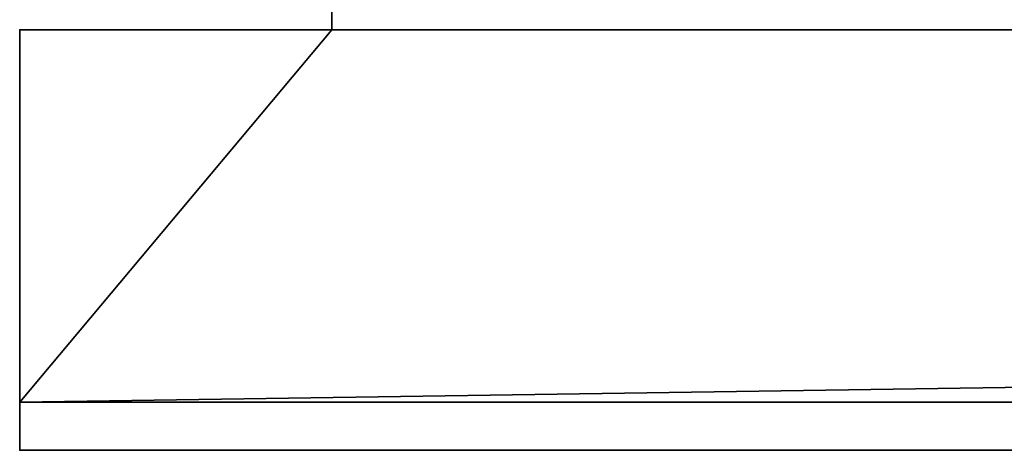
# Model space of a CAD drawing. Header units: millimetres. Extents: x -490 to 6690, y -115 to 152.
# Tile 1001 of 1056: x 5478 to 5519, y -44 to -26. Entities that reach past the tile are written whole.
import ezdxf

# ---------------------------------------------------------------- set-up
doc = ezdxf.new("R2010")
doc.units = ezdxf.units.MM
doc.layers.add('151', color=253, linetype='Continuous')

# ---------------------------------------------------------------- blocks, each defined once
blk = doc.blocks.new('UG_SURFACE_339')
at = {"layer": '151', "color": 7, "linetype": 'Continuous', "lineweight": 35}
for points in [[(5491, -26, 2017), (6509, -26, 2017), (6509, 0, 2017), (5491, 0, 2017)], [(5491, -20.1, 1142), (5491, -21.5, 1142), (5491, -26, 2017), (5491, 0, 2017)], [(5491, -26, 2017), (5491, -21.5, 1142), (5491, -21.5, 1115)], [(5491, -21.5, 1115), (5491, -22.5, 30.5), (5491, -26), (5491, -26, 2017)], [(5491, -26), (5491, -22.5), (6509, -22.5), (6509, -26)], [(5491, -22.5, 30.5), (5491, -22.5), (5491, -26)], [(5478, -41.5), (5478, -26), (5491, -26)], [(5491, -26), (6509, -26), (5478, -41.5)], [(6509, -26), (6522, -26), (6522, -41.5), (5478, -41.5)], [(5478, -26, 2030), (6522, -26, 2030), (6509, -26, 2017), (5491, -26, 2017)], [(5491, -26, 2017), (5491, -26), (5478, -26), (5478, -26, 2030)], [(5478, -26, 2030), (5478, -26), (5478, -41.5)], [(5478, -41.5), (5478, -43.5, 2), (5478, -43.5, 2030), (5478, -26, 2030)], [(6522, -43.5, 2030), (6522, -26, 2030), (5478, -26, 2030), (5478, -43.5, 2030)], [(5478, -43.5, 2), (5478, -41.5), (6522, -41.5), (6522, -43.5, 2)], [(6522, -43.5, 2), (6522, -43.5, 2030), (5478, -43.5, 2030), (5478, -43.5, 2)]]:
    blk.add_3dface(points, dxfattribs=at)

msp = doc.modelspace()

# ---------------------------------------------------------------- linework, layer by layer
at = {"layer": '151', "linetype": 'Continuous', "lineweight": -3}
for p, q in [((5491, 0, 2017), (5491, -26, 2017)), ((5491, -22.5), (5491, -26)), ((5478, -26), (5478, -26, 2030)), ((5478, -26, 2030), (6522, -26, 2030)), ((5478, -26, 2030), (5478, -43.5, 2030)), ((5491, -26), (5478, -26)), ((5478, -26), (5478, -41.5)), ((5491, -26), (5491, -26, 2017)), ((5491, -26, 2017), (6509, -26, 2017)), ((5478, -41.5), (5478, -43.5, 2)), ((5478, -41.5), (6522, -41.5)), ((6522, -43.5, 2), (5478, -43.5, 2)), ((6522, -43.5, 2030), (5478, -43.5, 2030)), ((5478, -43.5, 2), (5478, -43.5, 2030))]:
    msp.add_line(p, q, dxfattribs=at)

# ---------------------------------------------------------------- block references
msp.add_blockref('UG_SURFACE_339', (0, 0), dxfattribs=at)

doc.saveas('drawing.dxf')
